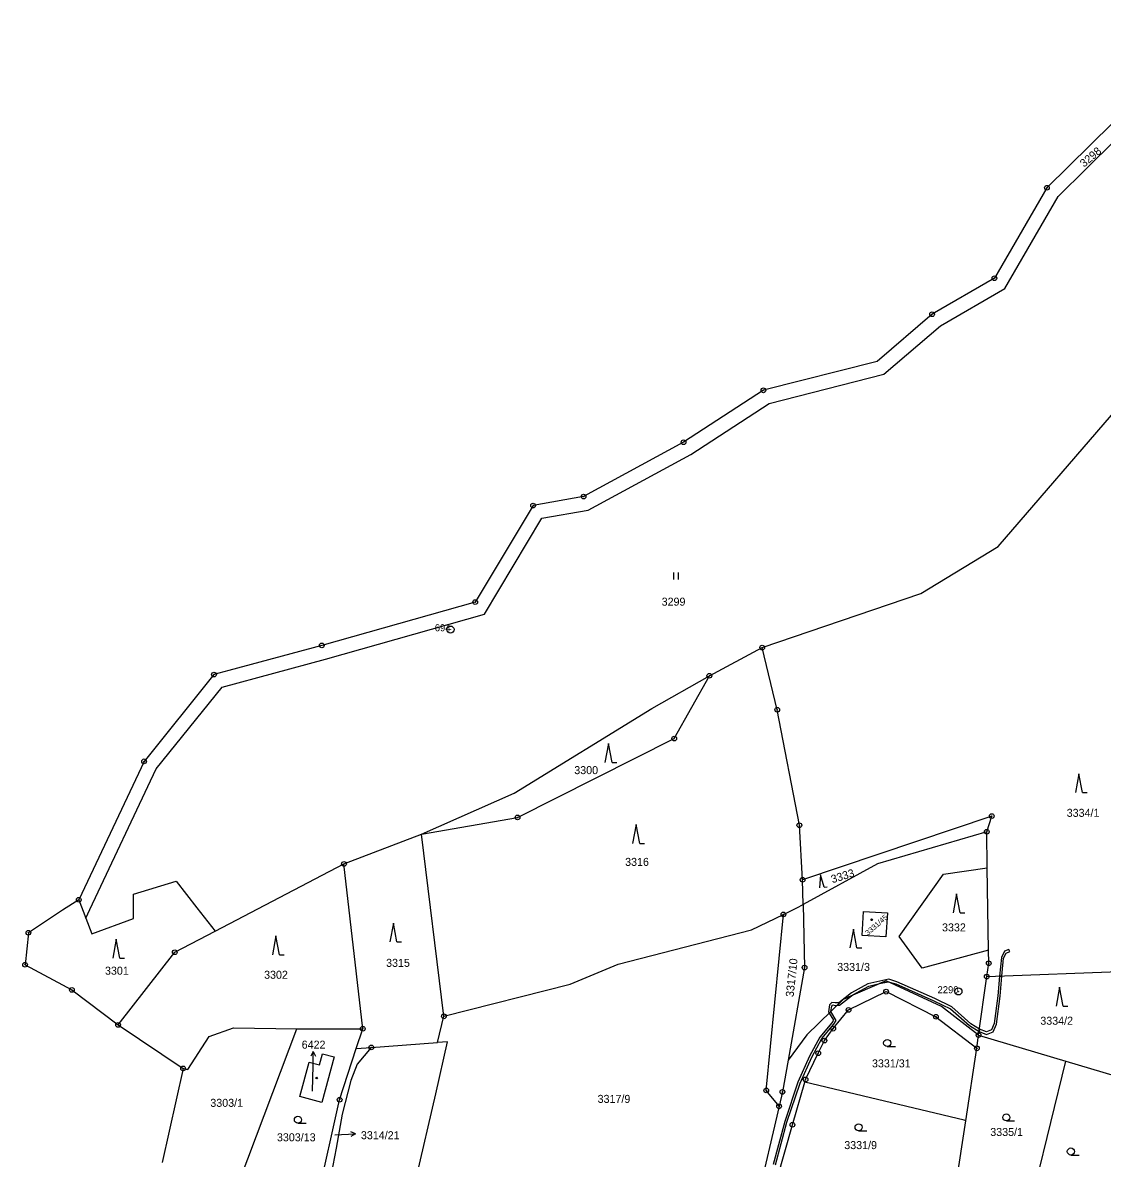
# Model space of a CAD drawing. Extents: x -644096 to -634268, y -1141430 to -1133463.
# Drawn here: x -642085.2 to -641855.7, y -1137817.3 to -1137576 of the extents above; entities that cross this region are included whole.
import ezdxf

# ---------------------------------------------------------------- set-up
doc = ezdxf.new("R2010")
doc.units = 0
for name, color, linetype in [('_CIVIL_CONSTRUCTION', 7, 'Continuous'), ('B_Hranice _3D', 7, 'Continuous'), ('M_Svah_Zarez', 7, 'Continuous'), ('svrsek_osa_sjezdy', 7, 'Continuous'), ('svrsek_osa_VRT', 7, 'Continuous'), ('svrsek_popisy_VRT', 7, 'Continuous'), ('terminal_VRT', 7, 'Continuous')]:
    doc.layers.add(name, color=color, linetype=linetype)

msp = doc.modelspace()

# ---------------------------------------------------------------- linework, layer by layer
at = {"layer": '_CIVIL_CONSTRUCTION'}
for centre, radius in [((-641867.47, -1137611.09), 0.5), ((-641867.47, -1137611.09), 0.0303), ((-641878.64, -1137630.31), 0.5), ((-641878.64, -1137630.31), 0.0303), ((-641891.87, -1137637.96), 0.5), ((-641891.87, -1137637.96), 0.0303), ((-641927.74, -1137654.13), 0.5), ((-641927.74, -1137654.13), 0.0303), ((-641944.72, -1137665.15), 0.5), ((-641944.72, -1137665.15), 0.0303), ((-641965.96, -1137676.71), 0.5), ((-641965.96, -1137676.71), 0.0303), ((-641976.7, -1137678.6), 0.5), ((-641976.7, -1137678.6), 0.0303), ((-641989, -1137699.13), 0.5), ((-641989, -1137699.13), 0.0303), ((-641994.25, -1137704.95), 0.75), ((-641994.25, -1137704.95), 0.03), ((-642021.6, -1137708.34), 0.5), ((-642021.6, -1137708.34), 0.0303), ((-641928, -1137708.78), 0.5), ((-641928, -1137708.78), 0.0303), ((-642044.52, -1137714.52), 0.5), ((-642044.52, -1137714.52), 0.0303), ((-641939.23, -1137714.78), 0.5), ((-641939.23, -1137714.78), 0.0303), ((-641924.81, -1137721.98), 0.5), ((-641924.81, -1137721.98), 0.0303), ((-641946.68, -1137728.1), 0.5), ((-641946.68, -1137728.1), 0.0303), ((-642059.39, -1137732.95), 0.5), ((-642059.39, -1137732.95), 0.0303), ((-641980, -1137744.87), 0.5), ((-641879.2, -1137744.58), 0.5), ((-641980, -1137744.87), 0.0303), ((-641920.1, -1137746.52), 0.5), ((-641920.1, -1137746.52), 0.0303), ((-641879.2, -1137744.58), 0.0303), ((-641880.25, -1137747.91), 0.5), ((-641880.25, -1137747.91), 0.0303), ((-642016.89, -1137754.75), 0.5), ((-642016.89, -1137754.75), 0.0303), ((-641919.4, -1137758.12), 0.5), ((-641919.4, -1137758.12), 0.0303), ((-642073.25, -1137762.36), 0.5), ((-642073.25, -1137762.36), 0.0303), ((-641923.5, -1137765.47), 0.5), ((-641923.5, -1137765.47), 0.0303), ((-642083.97, -1137769.36), 0.5), ((-642083.97, -1137769.36), 0.0303), ((-642052.86, -1137773.52), 0.5), ((-642084.68, -1137776.16), 0.5), ((-642052.86, -1137773.52), 0.0303), ((-641879.85, -1137775.86), 0.5), ((-641879.85, -1137775.86), 0.0303), ((-642084.68, -1137776.16), 0.0303), ((-641918.99, -1137776.76), 0.5), ((-641918.99, -1137776.76), 0.0303), ((-641880.25, -1137778.69), 0.5), ((-641880.25, -1137778.69), 0.0303), ((-642074.72, -1137781.51), 0.5), ((-642074.72, -1137781.51), 0.0303), ((-641901.65, -1137781.88), 0.5), ((-641901.65, -1137781.88), 0.0303), ((-641886.28, -1137781.84), 0.75), ((-641886.28, -1137781.84), 0.03), ((-641909.65, -1137785.75), 0.5), ((-641995.65, -1137787.12), 0.5), ((-641995.65, -1137787.12), 0.0303), ((-641909.65, -1137785.75), 0.0303), ((-641891.07, -1137787.2), 0.5), ((-641891.07, -1137787.2), 0.0303), ((-642064.9, -1137788.94), 0.5), ((-642064.9, -1137788.94), 0.0303), ((-642012.9, -1137789.77), 0.5), ((-642012.9, -1137789.77), 0.0303), ((-641912.9, -1137789.74), 0.5), ((-641912.9, -1137789.74), 0.0303), ((-641914.76, -1137792.27), 0.5), ((-641914.76, -1137792.27), 0.0303), ((-641881.99, -1137791.12), 0.5), ((-641881.99, -1137791.12), 0.0303), ((-642011.09, -1137793.73), 0.5), ((-642011.09, -1137793.73), 0.0303), ((-641916.09, -1137794.96), 0.5), ((-641916.09, -1137794.96), 0.0303), ((-641882.36, -1137793.92), 0.5), ((-641882.36, -1137793.92), 0.0303), ((-642051.08, -1137798.19), 0.5), ((-642051.08, -1137798.19), 0.0303), ((-641927.13, -1137802.85), 0.5), ((-641918.79, -1137800.53), 0.5), ((-641918.79, -1137800.53), 0.0303), ((-642017.81, -1137804.84), 0.5), ((-642017.81, -1137804.84), 0.0303), ((-641927.13, -1137802.85), 0.0303), ((-641923.7, -1137803.18), 0.5), ((-641923.7, -1137803.18), 0.0303), ((-641924.41, -1137806.24), 0.5), ((-641924.41, -1137806.24), 0.0303), ((-641921.56, -1137810.17), 0.5), ((-641921.56, -1137810.17), 0.0303)]:
    msp.add_circle(centre, radius, dxfattribs=at)
at = {"layer": 'B_Hranice _3D'}
for points in [[(-641877.53, -1137778.59), (-641877.03, -1137778.57), (-641876.68, -1137774.76), (-641876.13, -1137773.67), (-641875.37, -1137773.38), (-641875.55, -1137772.92), (-641876.49, -1137773.27), (-641877.16, -1137774.62)], [(-641913.75, -1137786.44), (-641913.39, -1137786.08), (-641913.2, -1137784.93), (-641912.99, -1137784.71), (-641912.52, -1137784.79), (-641912.04, -1137784.76), (-641910.74, -1137783.5), (-641908.99, -1137782.75), (-641908.71, -1137782.53), (-641905.36, -1137780.71), (-641903.03, -1137780.18), (-641901.63, -1137779.58), (-641901.21, -1137779.77), (-641899.58, -1137780.24), (-641891.5, -1137783.8), (-641887.98, -1137785.55), (-641883.95, -1137789.1), (-641881.88, -1137790.34), (-641881.81, -1137789.83), (-641883.65, -1137788.7), (-641887.7, -1137785.13), (-641891.28, -1137783.34), (-641899.4, -1137779.78), (-641901.05, -1137779.22), (-641905.54, -1137780.23), (-641908.99, -1137782.11), (-641911.74, -1137784.24), (-641912.5, -1137784.29), (-641913.17, -1137784.17), (-641913.66, -1137784.69), (-641913.93, -1137786.14)], [(-641903.03, -1137780.18), (-641901.21, -1137779.77), (-641901.63, -1137779.58)], [(-641877.53, -1137778.59), (-641877.92, -1137782.78), (-641878.68, -1137788.65), (-641879.26, -1137790.01), (-641880.29, -1137790.45), (-641881.81, -1137789.83), (-641881.88, -1137790.34), (-641880.29, -1137790.99), (-641878.88, -1137790.39), (-641878.2, -1137788.79), (-641877.42, -1137782.84), (-641877.03, -1137778.57)], [(-641912.04, -1137784.76), (-641911.56, -1137784.74), (-641908.99, -1137782.75), (-641910.74, -1137783.5)]]:
    msp.add_lwpolyline(points, close=True, dxfattribs=at)
msp.add_lwpolyline([(-641925.15, -1137818.69), (-641922.73, -1137809.64), (-641919.93, -1137801.31), (-641917.47, -1137795.78), (-641915.33, -1137791.83), (-641912.79, -1137788.8), (-641912.24, -1137787.98), (-641913.39, -1137786.08), (-641913.75, -1137786.44), (-641912.84, -1137787.96), (-641913.19, -1137788.5), (-641915.75, -1137791.55), (-641917.91, -1137795.56), (-641920.39, -1137801.13), (-641923.21, -1137809.5), (-641925.63, -1137818.59)], dxfattribs=at)
at = {"layer": 'M_Svah_Zarez'}
for centre in [(-641904.74, -1137766.61), (-642022.69, -1137800.24)]:
    msp.add_circle(centre, 0.175, dxfattribs=at)
at = {"layer": 'svrsek_osa_sjezdy'}
for p, q in [((-641946.78, -1137694.33), (-641946.78, -1137692.83)), ((-641945.78, -1137694.33), (-641945.78, -1137692.83)), ((-641960.66, -1137729.17), (-641961.41, -1137733.17)), ((-641959.91, -1137733.17), (-641960.66, -1137729.17)), ((-641959.91, -1137733.17), (-641958.91, -1137733.17)), ((-641860.66, -1137735.58), (-641861.41, -1137739.58)), ((-641859.91, -1137739.58), (-641860.66, -1137735.58)), ((-641859.91, -1137739.58), (-641858.91, -1137739.58)), ((-641954.78, -1137746.39), (-641955.53, -1137750.39)), ((-641954.03, -1137750.39), (-641954.78, -1137746.39)), ((-641954.03, -1137750.39), (-641953.03, -1137750.39)), ((-641915.6, -1137757.08), (-641915.82, -1137759.8)), ((-641914.82, -1137759.7), (-641915.6, -1137757.08)), ((-641914.82, -1137759.7), (-641914.16, -1137759.63)), ((-641886.69, -1137761.12), (-641887.44, -1137765.12)), ((-641885.94, -1137765.12), (-641886.69, -1137761.12)), ((-641885.94, -1137765.12), (-641884.94, -1137765.12)), ((-642006.38, -1137767.3), (-642007.13, -1137771.3)), ((-642005.63, -1137771.3), (-642006.38, -1137767.3)), ((-641908.6, -1137768.58), (-641909.35, -1137772.58)), ((-641907.85, -1137772.58), (-641908.6, -1137768.58)), ((-642065.28, -1137770.76), (-642066.03, -1137774.76)), ((-642064.53, -1137774.76), (-642065.28, -1137770.76)), ((-642031.35, -1137770.04), (-642032.1, -1137774.04)), ((-642030.6, -1137774.04), (-642031.35, -1137770.04)), ((-642005.63, -1137771.3), (-642004.63, -1137771.3)), ((-641907.85, -1137772.58), (-641906.85, -1137772.58)), ((-642064.53, -1137774.76), (-642063.53, -1137774.76)), ((-642030.6, -1137774.04), (-642029.6, -1137774.04)), ((-641864.77, -1137780.96), (-641865.52, -1137784.96)), ((-641864.02, -1137784.96), (-641864.77, -1137780.96)), ((-641864.02, -1137784.96), (-641863.02, -1137784.96)), ((-641901.43, -1137793.54), (-641899.68, -1137793.54)), ((-641876.09, -1137809.34), (-641874.34, -1137809.34)), ((-642026.69, -1137809.84), (-642024.94, -1137809.84)), ((-641907.52, -1137811.44), (-641905.77, -1137811.44)), ((-641862.39, -1137816.59), (-641860.64, -1137816.59))]:
    msp.add_line(p, q, dxfattribs=at)
for centre in [(-641901.43, -1137792.79), (-642026.69, -1137809.09), (-641876.09, -1137808.59), (-641907.52, -1137810.69), (-641862.39, -1137815.84)]:
    msp.add_circle(centre, 0.75, dxfattribs=at)
at = {"layer": 'svrsek_popisy_VRT'}
for p, q in [((-642023.42, -1137794.57), (-642023.94, -1137795.56)), ((-642023.47, -1137797.57), (-642023.42, -1137794.57)), ((-642023.42, -1137794.57), (-642022.93, -1137795.58)), ((-642023.59, -1137803.05), (-642023.47, -1137797.57)), ((-642014.42, -1137812.11), (-642015.44, -1137811.65)), ((-642018.81, -1137812.27), (-642017.42, -1137812.22)), ((-642017.42, -1137812.22), (-642014.42, -1137812.11)), ((-642014.42, -1137812.11), (-642015.4, -1137812.65))]:
    msp.add_line(p, q, dxfattribs=at)
at = {"layer": 'terminal_VRT'}
for p, q in [((-641867.47, -1137611.09), (-641878.64, -1137630.31)), ((-641939.23, -1137714.78), (-641928, -1137708.78)), ((-642016.89, -1137754.75), (-642000.43, -1137748.45)), ((-641995.65, -1137787.12), (-642000.43, -1137748.45)), ((-641880.15, -1137755.54), (-641880.25, -1137747.91)), ((-642044.3, -1137769.04), (-642016.89, -1137754.75)), ((-642012.9, -1137789.77), (-642016.89, -1137754.75)), ((-641879.89, -1137773.04), (-641880.15, -1137755.54)), ((-641919.28, -1137763.35), (-641919.4, -1137758.12)), ((-642073.25, -1137762.36), (-642071.76, -1137766.24)), ((-642084.68, -1137776.16), (-642074.72, -1137781.51)), ((-641880.25, -1137778.69), (-641848.92, -1137777.51)), ((-641881.99, -1137791.12), (-641880.25, -1137778.69)), ((-642074.72, -1137781.51), (-642064.9, -1137788.94)), ((-641996.99, -1137792.69), (-641995.65, -1137787.12)), ((-642064.9, -1137788.94), (-642051.08, -1137798.19)), ((-642038.94, -1137821.71), (-642026.9, -1137789.8)), ((-642026.9, -1137789.8), (-642012.9, -1137789.77)), ((-642014.27, -1137793.97), (-642012.9, -1137789.77)), ((-642011.09, -1137793.73), (-641996.99, -1137792.69)), ((-641882.36, -1137793.92), (-641881.99, -1137791.12)), ((-641881.99, -1137791.12), (-641863.45, -1137796.65)), ((-642014.27, -1137793.97), (-642011.09, -1137793.73)), ((-641884.71, -1137809.29), (-641882.36, -1137793.92)), ((-641873.29, -1137836.61), (-641863.45, -1137796.65)), ((-641863.45, -1137796.65), (-641852.96, -1137799.77)), ((-642051.08, -1137798.19), (-642055.54, -1137818.15)), ((-641888.52, -1137833.92), (-641884.71, -1137809.29))]:
    msp.add_line(p, q, dxfattribs=at)
for points in [[(-642071.76, -1137766.24), (-642070.9, -1137764.41), (-642056.83, -1137734.55), (-642042.8, -1137717.16), (-642020.8, -1137711.23), (-641987.04, -1137701.69), (-641974.83, -1137681.32), (-641964.96, -1137679.58), (-641943.18, -1137667.73), (-641926.52, -1137656.92), (-641902.16, -1137650.71), (-641890.13, -1137640.42), (-641876.45, -1137632.51), (-641865.08, -1137612.94), (-641847, -1137595.12), (-641824.1, -1137577.74)], [(-641826.58, -1137576.03), (-641848.96, -1137592.84), (-641867.47, -1137611.09)], [(-641878.64, -1137630.31), (-641891.87, -1137637.96), (-641903.58, -1137647.98), (-641927.74, -1137654.13), (-641944.72, -1137665.15), (-641965.96, -1137676.71), (-641976.7, -1137678.6), (-641979.02, -1137682.47)], [(-641928, -1137708.78), (-641894.25, -1137697.28), (-641877.84, -1137687.29), (-641852.42, -1137657.87)], [(-641979.02, -1137682.47), (-641989, -1137699.13), (-642021.6, -1137708.34), (-642041.39, -1137713.68)], [(-641919.4, -1137758.12), (-641920.1, -1137746.52), (-641924.81, -1137721.98), (-641928, -1137708.78)], [(-642041.39, -1137713.68), (-642044.52, -1137714.52), (-642059.39, -1137732.95), (-642073.25, -1137762.36)], [(-642000.43, -1137748.45), (-641980.72, -1137739.71), (-641951.46, -1137721.71), (-641939.23, -1137714.78)], [(-642000.43, -1137748.45), (-641980, -1137744.87), (-641946.68, -1137728.1), (-641939.23, -1137714.78)], [(-641880.25, -1137747.91), (-641879.2, -1137744.58), (-641919.4, -1137758.12)], [(-641880.25, -1137747.91), (-641903.51, -1137754.75), (-641919.28, -1137763.35)], [(-641879.89, -1137773.04), (-641894.02, -1137776.88), (-641898.85, -1137770.15), (-641889.43, -1137756.95), (-641880.15, -1137755.54)], [(-642071.76, -1137766.24), (-642070.48, -1137769.57), (-642061.64, -1137766.34), (-642061.64, -1137761.15), (-642052.54, -1137758.41), (-642048.14, -1137764.09), (-642044.3, -1137769.04)], [(-642073.25, -1137762.36), (-642076.74, -1137764.59), (-642083.97, -1137769.36), (-642084.68, -1137776.16)], [(-641923.5, -1137765.47), (-641920.6, -1137764.07), (-641919.28, -1137763.35)], [(-641919.28, -1137763.35), (-641918.99, -1137776.76), (-641922.49, -1137796.42)], [(-641995.65, -1137787.12), (-641968.82, -1137780.29), (-641958.58, -1137776.07), (-641930.3, -1137768.75), (-641923.5, -1137765.47)], [(-641924.41, -1137806.24), (-641927.13, -1137802.85), (-641923.5, -1137765.47)], [(-641906.73, -1137769.92), (-641906.45, -1137764.87), (-641901.34, -1137765.17), (-641901.71, -1137770.2), (-641906.73, -1137769.92)], [(-642064.9, -1137788.94), (-642052.86, -1137773.52), (-642044.3, -1137769.04)], [(-641880.25, -1137778.69), (-641879.85, -1137775.86), (-641879.89, -1137773.04)], [(-641881.99, -1137791.12), (-641889.86, -1137785.01), (-641901.63, -1137779.58), (-641910.74, -1137783.5), (-641918.49, -1137791.05), (-641922.49, -1137796.42)], [(-641918.95, -1137801.13), (-641918.79, -1137800.53), (-641916.09, -1137794.96), (-641914.76, -1137792.27), (-641912.9, -1137789.74), (-641909.65, -1137785.75), (-641901.65, -1137781.88), (-641891.07, -1137787.2), (-641882.36, -1137793.92)], [(-642051.08, -1137798.19), (-642050.11, -1137798.41), (-642045.52, -1137791.44), (-642040.38, -1137789.56), (-642026.9, -1137789.8)], [(-642001.66, -1137822.03), (-642001.55, -1137821.6), (-641997.38, -1137803.58), (-641994.88, -1137792.53), (-641996.99, -1137792.69)], [(-642026.28, -1137804.13), (-642024.28, -1137796.85), (-642022.1, -1137797.44), (-642021.46, -1137795.08), (-642018.99, -1137795.76), (-642021.62, -1137805.42), (-642026.28, -1137804.13)], [(-642022.43, -1137825.56), (-642017.81, -1137804.84), (-642014.27, -1137793.97)], [(-642011.09, -1137793.73), (-642014.07, -1137797.31), (-642015.4, -1137800.74), (-642017.27, -1137807.91), (-642018.55, -1137815.13), (-642020.69, -1137826.19)], [(-641922.49, -1137796.42), (-641923.7, -1137803.18), (-641924.41, -1137806.24)], [(-641924.28, -1137826.36), (-641925.09, -1137823.32), (-641924.85, -1137821.66), (-641921.56, -1137810.17), (-641918.95, -1137801.13)], [(-641884.71, -1137809.29), (-641885.09, -1137809.2), (-641918.95, -1137801.13)], [(-641924.41, -1137806.24), (-641928.96, -1137825.92), (-641932.88, -1137843.01)]]:
    msp.add_lwpolyline(points, dxfattribs=at)

# ---------------------------------------------------------------- texts
at = {"layer": '_CIVIL_CONSTRUCTION'}
for s, p in [('694', (-641997.59, -1137705.32)), ('2290', (-641890.73, -1137782.22))]:
    msp.add_text(s, height=1.5, dxfattribs=at).set_placement(p)
at = {"layer": 'svrsek_osa_VRT'}
for s, height, rotation, p in [('3298', 1.7, 40, (-641859.59, -1137606.83)), ('3333', 1.7, 17, (-641913.08, -1137758.86)), ('3331/45', 1.14, 41, (-641905.5, -1137770.01)), ('3317/10', 1.7, 84, (-641921.33, -1137783.09))]:
    msp.add_text(s, height=height, rotation=rotation, dxfattribs=at).set_placement(p)
for s, p in [('3299', (-641949.37, -1137699.88)), ('3300', (-641967.94, -1137735.67)), ('3334/1', (-641863.27, -1137744.74)), ('3316', (-641957.13, -1137755.16)), ('3332', (-641889.77, -1137769.08)), ('3315', (-642007.94, -1137776.61)), ('3331/3', (-641912.05, -1137777.48)), ('3301', (-642067.69, -1137778.28)), ('3302', (-642033.87, -1137779.14)), ('3334/2', (-641868.88, -1137788.91)), ('6422', (-642025.88, -1137793.99)), ('3331/31', (-641904.66, -1137797.97)), ('3303/1', (-642045.3, -1137806.35)), ('3317/9', (-641962.98, -1137805.51)), ('3303/13', (-642031.14, -1137813.67)), ('3314/21', (-642013.29, -1137813.23)), ('3335/1', (-641879.52, -1137812.54)), ('3331/9', (-641910.55, -1137815.33))]:
    msp.add_text(s, height=1.7, dxfattribs=at).set_placement(p)

doc.saveas('drawing.dxf')
